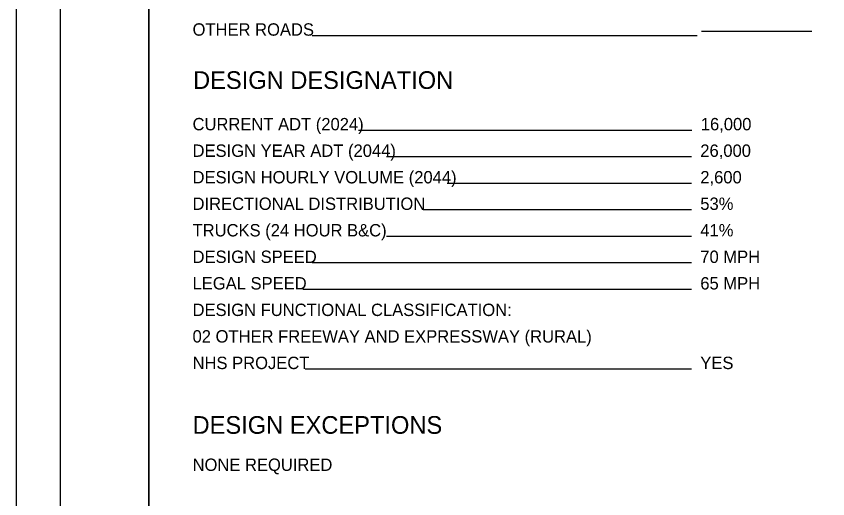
# Model space of a CAD drawing. Extents: x 2.1 to 73.9, y 4 to 26.
# Drawn here: x 39.86 to 49.04, y 9.64 to 15.1 of the extents above; entities that cross this region are included whole.
import ezdxf

# ---------------------------------------------------------------- set-up
doc = ezdxf.new("R2010")
doc.units = 0
for name, color, linetype in [('SH_Border', 7, 'Continuous'), ('SH_Cut_Line', 7, 'Continuous'), ('SH_Data', 7, 'Continuous'), ('SH_Text', 7, 'Continuous')]:
    doc.layers.add(name, color=color, linetype=linetype)

msp = doc.modelspace()

# ---------------------------------------------------------------- linework, layer by layer
at = {"layer": 'SH_Border'}
for points in [[(40.3585, 25.5051), (41.3585, 25.5051), (41.3585, 4.5051), (40.3585, 4.5051)], [(41.3585, 25.5051), (73.3585, 25.5051), (73.3585, 4.5051), (41.3585, 4.5051)]]:
    msp.add_lwpolyline(points, close=True, dxfattribs=at)
at = {"layer": 'SH_Cut_Line'}
msp.add_lwpolyline([(39.8585, 4.0051), (73.8585, 4.0051), (73.8585, 26.0051), (39.8585, 26.0051)], close=True, dxfattribs=at)
at = {"layer": 'SH_Data'}
for p, q in [((47.5585, 14.8818), (43.2056, 14.8818)), ((48.8585, 14.9274), (47.6085, 14.9274)), ((47.5009, 13.8114), (43.7296, 13.8114)), ((47.4954, 13.5114), (44.047, 13.5114)), ((47.4954, 13.2114), (44.7308, 13.2114)), ((47.4954, 12.9114), (44.4622, 12.9114)), ((47.4954, 12.6114), (44.047, 12.6114)), ((47.4954, 12.3114), (43.2045, 12.3114)), ((47.4954, 12.0114), (43.1007, 12.0114)), ((47.4954, 11.1114), (43.1254, 11.1114))]:
    msp.add_line(p, q, dxfattribs=at)

# ---------------------------------------------------------------- texts
msp.add_text('DESIGN DESIGNATION', height=0.2, dxfattribs=at).set_placement((41.8585, 14.2798))
at = {"layer": 'SH_Text'}
for s, height, p in [('OTHER ROADS', 0.14, (41.8529, 14.8818)), ('CURRENT ADT (2024)', 0.14, (41.8529, 13.8114)), ('16,000', 0.14, (47.6009, 13.8114)), ('DESIGN YEAR ADT (2044)', 0.14, (41.8529, 13.5114)), ('26,000', 0.14, (47.5954, 13.5114)), ('DESIGN HOURLY VOLUME (2044)', 0.14, (41.8529, 13.2114)), ('2,600', 0.14, (47.5954, 13.2114)), ('DIRECTIONAL DISTRIBUTION', 0.14, (41.8529, 12.9114)), ('53%', 0.14, (47.5954, 12.9114)), ('TRUCKS (24 HOUR B&C)', 0.14, (41.8529, 12.6114)), ('41%', 0.14, (47.5954, 12.6114)), ('DESIGN SPEED', 0.14, (41.8529, 12.3114)), ('70 MPH', 0.14, (47.5954, 12.3114)), ('LEGAL SPEED', 0.14, (41.8529, 12.0114)), ('65 MPH', 0.14, (47.5954, 12.0114)), ('DESIGN FUNCTIONAL CLASSIFICATION:', 0.14, (41.8529, 11.7114)), ('02 OTHER FREEWAY AND EXPRESSWAY (RURAL)', 0.14, (41.8529, 11.4114)), ('NHS PROJECT', 0.14, (41.8529, 11.1114)), ('YES', 0.14, (47.5954, 11.1114)), ('DESIGN EXCEPTIONS', 0.2, (41.8529, 10.3795)), ('NONE REQUIRED', 0.14, (41.8529, 9.9595))]:
    msp.add_text(s, height=height, dxfattribs=at).set_placement(p)

doc.saveas('drawing.dxf')
